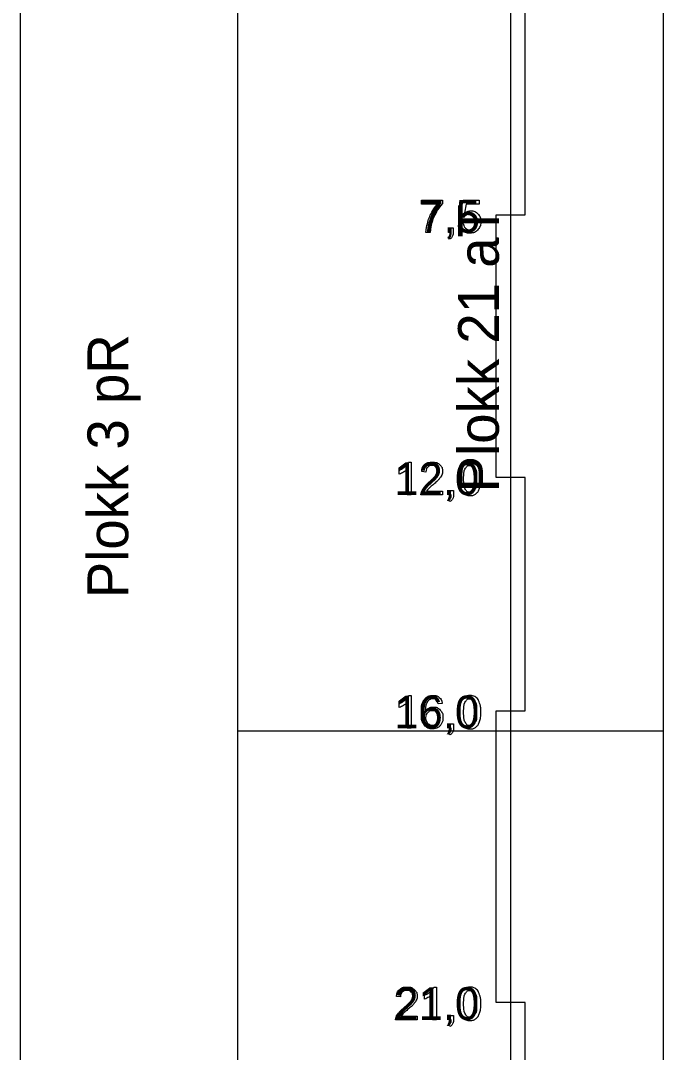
# Model space of a CAD drawing. Extents: x 700746 to 706058, y 6570320 to 6580460.
# Drawn here: x 704399.6 to 704509.9, y 6576352.4 to 6576529.3 of the extents above; entities that cross this region are included whole.
import ezdxf

# ---------------------------------------------------------------- set-up
doc = ezdxf.new("R2010")
doc.units = 0
for name, color, linetype in [('Default', 7, 'Continuous'), ('GEOLPUNKT', 7, 'Continuous'), ('Plokid', 7, 'Continuous'), ('Täide', 7, 'Continuous')]:
    doc.layers.add(name, color=color, linetype=linetype)

msp = doc.modelspace()

# ---------------------------------------------------------------- linework, layer by layer
at = {"layer": 'Default'}
msp.add_line((704509.89, 6576225.29), (704509.89, 6576566.37), dxfattribs=at)
at = {"layer": 'GEOLPUNKT'}
msp.add_line((704483.69, 6576570.97), (704483.69, 6576235.97), dxfattribs=at)
for points in [[(704486.19, 6576538.97), (704483.69, 6576538.97), (704483.69, 6576495.97), (704486.19, 6576495.97)], [(704481.19, 6576495.97), (704483.69, 6576495.97), (704483.69, 6576450.97), (704481.19, 6576450.97)], [(704486.19, 6576450.97), (704483.69, 6576450.97), (704483.69, 6576410.97), (704486.19, 6576410.97)], [(704481.19, 6576410.97), (704483.69, 6576410.97), (704483.69, 6576360.97), (704481.19, 6576360.97)], [(704486.19, 6576360.97), (704483.69, 6576360.97), (704483.69, 6576310.97), (704486.19, 6576310.97)]]:
    msp.add_lwpolyline(points, close=True, dxfattribs=at)
for points in [[(704468.38, 6576497.83), (704468.38, 6576498.49), (704472, 6576498.49), (704472, 6576497.95)], [(704471.12, 6576497.83), (704468.38, 6576497.83)], [(704475.62, 6576495.53), (704474.98, 6576495.61), (704475.52, 6576498.49), (704478.3, 6576498.49), (704478.3, 6576497.83), (704476.07, 6576497.83), (704475.77, 6576496.33)], [(704474.85, 6576494.43), (704475.57, 6576494.49)], [(704469.87, 6576492.96), (704469.16, 6576492.96)], [(704473.05, 6576492.96), (704473.05, 6576493.74), (704473.83, 6576493.74), (704473.83, 6576492.96)], [(704473.44, 6576492.96), (704473.05, 6576492.96)], [(704473.2, 6576491.85), (704473, 6576492.15)], [(704466.19, 6576453.58), (704466.63, 6576453.58), (704466.63, 6576447.96)], [(704464.57, 6576451.51), (704464.57, 6576452.18)], [(704466.63, 6576447.96), (704465.95, 6576447.96), (704465.95, 6576452.34)], [(704469.14, 6576451.89), (704468.43, 6576451.96)], [(704472.01, 6576448.62), (704472.01, 6576447.96), (704468.31, 6576447.96)], [(704469.26, 6576448.62), (704472.01, 6576448.62)], [(704473.12, 6576447.96), (704473.12, 6576448.74), (704473.9, 6576448.74), (704473.9, 6576447.96)], [(704473.26, 6576446.85), (704473.07, 6576447.15)], [(704473.5, 6576447.96), (704473.12, 6576447.96)], [(704466.19, 6576413.58), (704466.63, 6576413.58), (704466.63, 6576407.96)], [(704464.57, 6576411.51), (704464.57, 6576412.18)], [(704466.63, 6576407.96), (704465.95, 6576407.96), (704465.95, 6576412.34)], [(704471.97, 6576412.19), (704471.28, 6576412.13)], [(704473.12, 6576407.96), (704473.12, 6576408.74), (704473.9, 6576408.74), (704473.9, 6576407.96)], [(704473.5, 6576407.96), (704473.12, 6576407.96)], [(704473.26, 6576406.85), (704473.07, 6576407.15)], [(704470.54, 6576363.58), (704470.98, 6576363.58), (704470.98, 6576357.96)], [(704464.79, 6576361.89), (704464.08, 6576361.96)], [(704468.92, 6576361.51), (704468.92, 6576362.18)], [(704470.98, 6576357.96), (704470.29, 6576357.96), (704470.29, 6576362.34)], [(704467.66, 6576358.62), (704467.66, 6576357.96), (704463.96, 6576357.96)], [(704464.91, 6576358.62), (704467.66, 6576358.62)], [(704473.12, 6576357.96), (704473.12, 6576358.74), (704473.9, 6576358.74), (704473.9, 6576357.96)], [(704473.26, 6576356.85), (704473.07, 6576357.15)], [(704473.5, 6576357.96), (704473.12, 6576357.96)]]:
    msp.add_lwpolyline(points, dxfattribs=at)
for points in [[(704469.16, 6576492.96), (704469.17, 6576493.62), (704469.42, 6576494.56), (704469.67, 6576495.49), (704470.13, 6576496.36), (704470.6, 6576497.23), (704471.12, 6576497.83)], [(704472, 6576497.95), (704471.47, 6576497.38), (704470.94, 6576496.44), (704470.42, 6576495.5), (704470.13, 6576494.5), (704469.93, 6576493.8), (704469.87, 6576492.96)], [(704475.77, 6576496.33), (704476.27, 6576496.68), (704476.82, 6576496.68), (704477.56, 6576496.68), (704478.06, 6576496.17), (704478.57, 6576495.66), (704478.57, 6576494.86), (704478.57, 6576494.1), (704478.12, 6576493.55), (704477.58, 6576492.87), (704476.65, 6576492.87), (704475.89, 6576492.87), (704475.41, 6576493.29), (704474.92, 6576493.72), (704474.85, 6576494.43)], [(704475.57, 6576494.49), (704475.65, 6576493.96), (704475.95, 6576493.7), (704476.24, 6576493.43), (704476.65, 6576493.43), (704477.15, 6576493.43), (704477.49, 6576493.81), (704477.84, 6576494.18), (704477.84, 6576494.8), (704477.84, 6576495.39), (704477.51, 6576495.73), (704477.18, 6576496.07), (704476.64, 6576496.07), (704476.31, 6576496.07), (704476.04, 6576495.92), (704475.77, 6576495.77), (704475.62, 6576495.53)], [(704473, 6576492.15), (704473.22, 6576492.24), (704473.33, 6576492.43), (704473.43, 6576492.61), (704473.44, 6576492.96)], [(704473.83, 6576492.96), (704473.83, 6576492.53), (704473.68, 6576492.26), (704473.53, 6576492), (704473.2, 6576491.85)], [(704464.57, 6576452.18), (704465.15, 6576452.45), (704465.58, 6576452.83), (704466.01, 6576453.22), (704466.19, 6576453.58)], [(704468.43, 6576451.96), (704468.51, 6576452.75), (704468.98, 6576453.17), (704469.45, 6576453.58), (704470.25, 6576453.58), (704471.06, 6576453.58), (704471.53, 6576453.13), (704472, 6576452.69), (704472, 6576452.03), (704472, 6576451.69), (704471.86, 6576451.37), (704471.72, 6576451.04), (704471.4, 6576450.68), (704471.09, 6576450.33), (704470.35, 6576449.7), (704469.73, 6576449.18), (704469.55, 6576448.99), (704469.38, 6576448.81), (704469.26, 6576448.62)], [(704474.92, 6576450.72), (704474.92, 6576451.71), (704475.12, 6576452.32), (704475.33, 6576452.93), (704475.73, 6576453.25), (704476.13, 6576453.58), (704476.74, 6576453.58), (704477.19, 6576453.58), (704477.53, 6576453.4), (704477.87, 6576453.22), (704478.09, 6576452.88), (704478.31, 6576452.54), (704478.44, 6576452.04), (704478.57, 6576451.55), (704478.57, 6576450.72), (704478.57, 6576449.74), (704478.36, 6576449.13), (704478.16, 6576448.52), (704477.76, 6576448.2), (704477.36, 6576447.87), (704476.74, 6576447.87), (704475.93, 6576447.87), (704475.47, 6576448.44), (704474.92, 6576449.15), (704474.92, 6576450.72)], [(704465.95, 6576452.34), (704465.7, 6576452.1), (704465.29, 6576451.87), (704464.89, 6576451.63), (704464.57, 6576451.51)], [(704468.31, 6576447.96), (704468.3, 6576448.21), (704468.39, 6576448.44), (704468.53, 6576448.82), (704468.84, 6576449.18), (704469.15, 6576449.55), (704469.74, 6576450.03), (704470.65, 6576450.78), (704470.97, 6576451.22), (704471.29, 6576451.65), (704471.29, 6576452.04), (704471.29, 6576452.45), (704471, 6576452.73), (704470.71, 6576453.01), (704470.24, 6576453.01), (704469.74, 6576453.01), (704469.44, 6576452.72), (704469.15, 6576452.42), (704469.14, 6576451.89)], [(704475.63, 6576450.72), (704475.63, 6576449.34), (704475.95, 6576448.89), (704476.27, 6576448.43), (704476.74, 6576448.43), (704477.21, 6576448.43), (704477.54, 6576448.89), (704477.86, 6576449.34), (704477.86, 6576450.72), (704477.86, 6576452.1), (704477.54, 6576452.56), (704477.22, 6576453.01), (704476.73, 6576453.01), (704476.26, 6576453.01), (704475.98, 6576452.61), (704475.63, 6576452.1), (704475.63, 6576450.72)], [(704473.07, 6576447.15), (704473.29, 6576447.24), (704473.39, 6576447.43), (704473.49, 6576447.61), (704473.5, 6576447.96)], [(704473.9, 6576447.96), (704473.9, 6576447.53), (704473.74, 6576447.26), (704473.59, 6576447), (704473.26, 6576446.85)], [(704464.57, 6576412.18), (704465.15, 6576412.45), (704465.58, 6576412.83), (704466.01, 6576413.22), (704466.19, 6576413.58)], [(704471.28, 6576412.13), (704471.19, 6576412.54), (704471.02, 6576412.72), (704470.74, 6576413.02), (704470.34, 6576413.02), (704470.01, 6576413.02), (704469.75, 6576412.83), (704469.43, 6576412.6), (704469.24, 6576412.14), (704469.06, 6576411.69), (704469.05, 6576410.85), (704469.3, 6576411.23), (704469.66, 6576411.41), (704470.02, 6576411.59), (704470.41, 6576411.59), (704471.1, 6576411.59), (704471.58, 6576411.09), (704472.07, 6576410.58), (704472.07, 6576409.78), (704472.07, 6576409.25), (704471.84, 6576408.8), (704471.61, 6576408.35), (704471.21, 6576408.11), (704470.82, 6576407.87), (704470.31, 6576407.87), (704469.45, 6576407.87), (704468.91, 6576408.5), (704468.37, 6576409.13), (704468.37, 6576410.58), (704468.37, 6576412.2), (704468.97, 6576412.94), (704469.49, 6576413.58), (704470.38, 6576413.58), (704471.04, 6576413.58), (704471.46, 6576413.21), (704471.88, 6576412.84), (704471.97, 6576412.19)], [(704474.92, 6576410.72), (704474.92, 6576411.71), (704475.12, 6576412.32), (704475.33, 6576412.93), (704475.73, 6576413.25), (704476.13, 6576413.58), (704476.74, 6576413.58), (704477.19, 6576413.58), (704477.53, 6576413.4), (704477.87, 6576413.22), (704478.09, 6576412.88), (704478.31, 6576412.54), (704478.44, 6576412.04), (704478.57, 6576411.55), (704478.57, 6576410.72), (704478.57, 6576409.74), (704478.36, 6576409.13), (704478.16, 6576408.52), (704477.76, 6576408.2), (704477.36, 6576407.87), (704476.74, 6576407.87), (704475.93, 6576407.87), (704475.47, 6576408.44), (704474.92, 6576409.15), (704474.92, 6576410.72)], [(704475.63, 6576410.72), (704475.63, 6576409.34), (704475.95, 6576408.89), (704476.27, 6576408.43), (704476.74, 6576408.43), (704477.21, 6576408.43), (704477.54, 6576408.89), (704477.86, 6576409.34), (704477.86, 6576410.72), (704477.86, 6576412.1), (704477.54, 6576412.56), (704477.22, 6576413.01), (704476.73, 6576413.01), (704476.26, 6576413.01), (704475.98, 6576412.61), (704475.63, 6576412.1), (704475.63, 6576410.72)], [(704465.95, 6576412.34), (704465.7, 6576412.1), (704465.29, 6576411.87), (704464.89, 6576411.63), (704464.57, 6576411.51)], [(704469.15, 6576409.78), (704469.15, 6576409.42), (704469.31, 6576409.09), (704469.46, 6576408.77), (704469.73, 6576408.6), (704470, 6576408.43), (704470.3, 6576408.43), (704470.73, 6576408.43), (704471.05, 6576408.78), (704471.36, 6576409.13), (704471.36, 6576409.74), (704471.36, 6576410.32), (704471.05, 6576410.65), (704470.74, 6576410.99), (704470.27, 6576410.99), (704469.8, 6576410.99), (704469.48, 6576410.65), (704469.15, 6576410.32), (704469.15, 6576409.78)], [(704473.07, 6576407.15), (704473.29, 6576407.24), (704473.39, 6576407.43), (704473.49, 6576407.61), (704473.5, 6576407.96)], [(704473.9, 6576407.96), (704473.9, 6576407.53), (704473.74, 6576407.26), (704473.59, 6576407), (704473.26, 6576406.85)], [(704464.08, 6576361.96), (704464.16, 6576362.75), (704464.63, 6576363.17), (704465.1, 6576363.58), (704465.9, 6576363.58), (704466.71, 6576363.58), (704467.18, 6576363.13), (704467.65, 6576362.69), (704467.65, 6576362.03), (704467.65, 6576361.69), (704467.51, 6576361.37), (704467.37, 6576361.04), (704467.05, 6576360.68), (704466.74, 6576360.33), (704466, 6576359.7), (704465.38, 6576359.18), (704465.2, 6576358.99), (704465.03, 6576358.81), (704464.91, 6576358.62)], [(704468.92, 6576362.18), (704469.5, 6576362.45), (704469.93, 6576362.83), (704470.36, 6576363.22), (704470.54, 6576363.58)], [(704474.92, 6576360.72), (704474.92, 6576361.71), (704475.12, 6576362.32), (704475.33, 6576362.93), (704475.73, 6576363.25), (704476.13, 6576363.58), (704476.74, 6576363.58), (704477.19, 6576363.58), (704477.53, 6576363.4), (704477.87, 6576363.22), (704478.09, 6576362.88), (704478.31, 6576362.54), (704478.44, 6576362.04), (704478.57, 6576361.55), (704478.57, 6576360.72), (704478.57, 6576359.74), (704478.36, 6576359.13), (704478.16, 6576358.52), (704477.76, 6576358.2), (704477.36, 6576357.87), (704476.74, 6576357.87), (704475.93, 6576357.87), (704475.47, 6576358.44), (704474.92, 6576359.15), (704474.92, 6576360.72)], [(704463.96, 6576357.96), (704463.95, 6576358.21), (704464.04, 6576358.44), (704464.18, 6576358.82), (704464.49, 6576359.18), (704464.8, 6576359.55), (704465.39, 6576360.03), (704466.3, 6576360.78), (704466.62, 6576361.22), (704466.94, 6576361.65), (704466.94, 6576362.04), (704466.94, 6576362.45), (704466.65, 6576362.73), (704466.36, 6576363.01), (704465.89, 6576363.01), (704465.39, 6576363.01), (704465.09, 6576362.72), (704464.8, 6576362.42), (704464.79, 6576361.89)], [(704470.29, 6576362.34), (704470.05, 6576362.1), (704469.64, 6576361.87), (704469.24, 6576361.63), (704468.92, 6576361.51)], [(704475.63, 6576360.72), (704475.63, 6576359.34), (704475.95, 6576358.89), (704476.27, 6576358.43), (704476.74, 6576358.43), (704477.21, 6576358.43), (704477.54, 6576358.89), (704477.86, 6576359.34), (704477.86, 6576360.72), (704477.86, 6576362.1), (704477.54, 6576362.56), (704477.22, 6576363.01), (704476.73, 6576363.01), (704476.26, 6576363.01), (704475.98, 6576362.61), (704475.63, 6576362.1), (704475.63, 6576360.72)], [(704473.07, 6576357.15), (704473.29, 6576357.24), (704473.39, 6576357.43), (704473.49, 6576357.61), (704473.5, 6576357.96)], [(704473.9, 6576357.96), (704473.9, 6576357.53), (704473.74, 6576357.26), (704473.59, 6576357), (704473.26, 6576356.85)]]:
    msp.add_open_spline(points, degree=3, dxfattribs=at)
at = {"layer": 'Plokid'}
for p, q in [((704399.63, 6576230.72), (704399.63, 6576602.4)), ((704436.91, 6576226.15), (704436.91, 6576571.12))]:
    msp.add_line(p, q, dxfattribs=at)
msp.add_lwpolyline([(704509.89, 6576407.47), (704436.91, 6576407.47)], dxfattribs=at)
at = {"layer": 'Täide'}
for p, q in [((704509.89, 6576239.37), (704509.89, 6576599.37)), ((704509.89, 6576225.29), (704509.89, 6576566.37))]:
    msp.add_line(p, q, dxfattribs=at)

# ---------------------------------------------------------------- texts
at = {"layer": 'GEOLPUNKT'}
for s, p in [('7,5', (704468.01, 6576492.96)), ('12,0', (704463.72, 6576447.96)), ('16,0', (704463.72, 6576407.96)), ('21,0', (704463.72, 6576357.96))]:
    msp.add_text(s, height=5.6, dxfattribs=at).set_placement(p)
at = {"layer": 'Plokid'}
for s, p in [('Plokk 21 aT', (704481.67, 6576448.41)), ('Plokk 3 pR', (704418.09, 6576430.26))]:
    msp.add_text(s, height=7, rotation=90, dxfattribs=at).set_placement(p)

doc.saveas('drawing.dxf')
